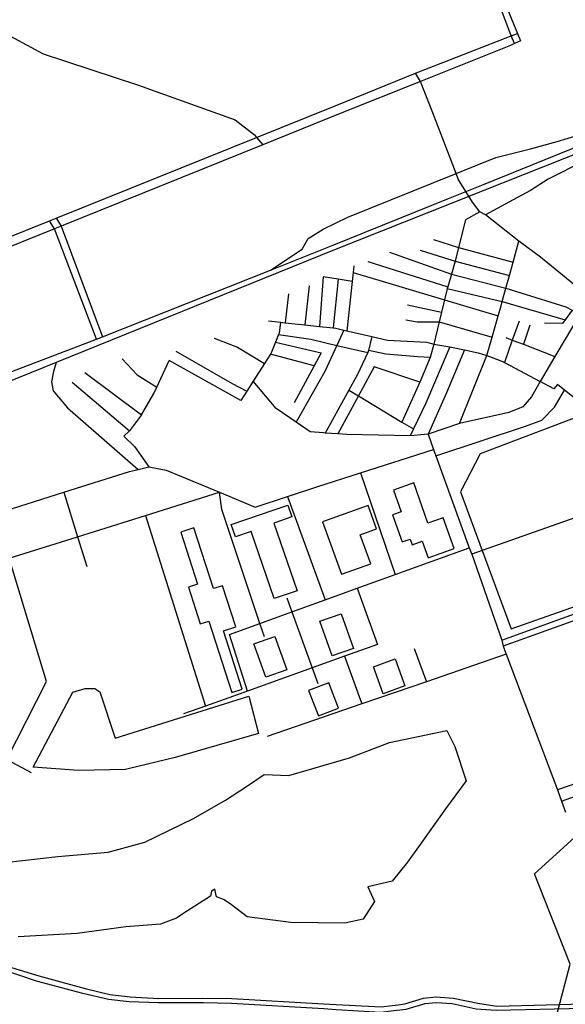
# Model space of a CAD drawing. Header units: millimetres. Extents: x 664923 to 767831, y 3118803 to 3207600.
# Tile 300 of 422: x 725015 to 725895, y 3167255 to 3168845. Entities that reach past the tile are written whole.
import ezdxf

# ---------------------------------------------------------------- set-up
doc = ezdxf.new("R2010")
doc.units = ezdxf.units.MM
for name, color, linetype in [('parks', 8, 'Continuous'), ('railways', 4, 'Continuous'), ('roads_2', 2, 'Continuous'), ('roads_3', 3, 'Continuous'), ('water', 7, 'Continuous')]:
    doc.layers.add(name, color=color, linetype=linetype)

msp = doc.modelspace()

# ---------------------------------------------------------------- linework, layer by layer
at = {"layer": 'parks'}
for points in [[(725616.71, 3168045.11), (725632.04, 3168001.56), (725644.76, 3168006), (725647.94, 3167996.98), (725664.38, 3168002.71), (725673.76, 3167976.07), (725715.8, 3167990.74), (725698.34, 3168040.31), (725673.68, 3168031.71), (725650.77, 3168096.76), (725618.13, 3168085.37), (725630.6, 3168049.96), (725616.71, 3168045.11)], [(725356.37, 3168029.8), (725447.38, 3168060.91), (725453.93, 3168041.95), (725425, 3168032.05), (725462.71, 3167922.84), (725425.81, 3167910.23), (725388.38, 3168018.62), (725363.21, 3168010.02), (725356.37, 3168029.8)], [(725503.41, 3168033.96), (725534.25, 3167949.3), (725581.52, 3167966.34), (725564.4, 3168013.32), (725590.72, 3168022.81), (725576.98, 3168060.51), (725503.41, 3168033.96)], [(725275.15, 3168017.51), (725302.11, 3167933.47), (725287.1, 3167928.7), (725306.18, 3167869.21), (725320.34, 3167873.71), (725357.26, 3167758.61), (725374.12, 3167763.97), (725343.91, 3167858.11), (725363.55, 3167864.34), (725342.19, 3167930.93), (725327.53, 3167926.28), (725296.13, 3168024.18), (725275.15, 3168017.51)], [(725499.49, 3167873.82), (725533.7, 3167885.71), (725553.32, 3167829.83), (725519.11, 3167817.94), (725499.49, 3167873.82)], [(725392.61, 3167836.93), (725426.73, 3167849.07), (725446.05, 3167795.33), (725411.92, 3167783.18), (725392.61, 3167836.93)], [(725585.71, 3167800.2), (725620.8, 3167812.8), (725636.61, 3167769.24), (725601.53, 3167756.62), (725585.71, 3167800.2)], [(725481.12, 3167761.85), (725496.85, 3167720.65), (725529.59, 3167733.02), (725513.88, 3167774.22), (725481.12, 3167761.85)], [(725400.56, 3167692.15), (725301.31, 3167663.91), (725265.83, 3167653.82), (725190.01, 3167635.46), (725185.61, 3167634.4), (725109.9, 3167632.45), (725036.96, 3167638.3), (725100.66, 3167759.31), (725120.46, 3167765.01), (725136.48, 3167764.83), (725144.31, 3167759.6), (725169.22, 3167684.9), (725384.56, 3167752.4), (725400.56, 3167692.15)]]:
    msp.add_lwpolyline(points, close=True, dxfattribs=at)
at = {"layer": 'railways'}
msp.add_lwpolyline([(724952.19, 3166549.04), (725462.29, 3166718.61), (725762.05, 3166818.79), (725830.71, 3166916.94), (725842.74, 3167050.29), (725862.43, 3167164.42), (725903.21, 3167320.11), (725845.68, 3167466.13), (725945.48, 3167556.72), (726446.35, 3167738.41), (726473.68, 3167800.35), (726447.18, 3167882.92), (726204.68, 3168116.95), (725994.16, 3168320.09), (725939.79, 3168449.08), (725990.8, 3168547.08), (726124.48, 3168662.16), (726390.92, 3168777.75), (726480.33, 3168918.09)], dxfattribs=at)
at = {"layer": 'roads_2'}
for points in [[(725813.52, 3168805.96), (725807.76, 3168818.58), (725802.45, 3168832.93), (725748.94, 3168975), (725746.94, 3168980.31), (725684.45, 3169146.19), (725681.56, 3169153.22)], [(725688.94, 3169156.17), (725690.97, 3169148.79), (725753.24, 3168983.01), (725755.37, 3168977.37), (725812.95, 3168834.87), (725818.13, 3168822.37), (725823.01, 3168810.53)], [(723553.32, 3167869.91), (723560.68, 3167873.28), (723602.4, 3167892.38), (723619.54, 3167900.22), (723858.77, 3168009.76), (723882.95, 3168025.64), (723928.5, 3168059.52), (723949.03, 3168071.94), (724132.31, 3168146.2), (724487.32, 3168288.56), (724905.18, 3168456.15), (725063.01, 3168519.72), (725073.98, 3168524.15), (725396.91, 3168654.25), (725524.05, 3168705.47), (725653.59, 3168757.94), (725807.76, 3168818.58), (725818.13, 3168822.37)], [(726412.75, 3168822.8), (726129.03, 3168711.15), (726077.18, 3168693.54), (725989.95, 3168658.83), (725763.7, 3168568.83)], [(725823.01, 3168810.53), (725813.52, 3168805.96), (725806.89, 3168802.76), (725661.68, 3168744.8), (725532, 3168693.05), (725407.16, 3168642.63), (725081.85, 3168511.25), (725070.95, 3168506.85), (724913.54, 3168443.28), (724489.2, 3168273.67), (723958.6, 3168059.12), (723938.01, 3168046.63), (723896.44, 3168015.25), (723867.02, 3167997.9), (723607.01, 3167878.06), (723569.87, 3167860.94), (723562.53, 3167857.57)], [(725718.94, 3168596.06), (725783.23, 3168622.13), (725839, 3168635.92), (725882.24, 3168647.99), (725935.2, 3168663.85), (725953.87, 3168668.04), (725987.68, 3168669.43)], [(725760.53, 3168577.45), (725987.68, 3168669.43)], [(725989.95, 3168658.83), (725968.68, 3168640.13), (725926.1, 3168616.83), (725867.43, 3168586.87), (725839.24, 3168568.73), (725811.19, 3168553.56), (725766.56, 3168529.54)], [(725419.43, 3168440.25), (725470.65, 3168473.9), (725480.18, 3168491.2), (725504.81, 3168506.51), (725544.3, 3168525.51), (725718.94, 3168596.06)], [(725706.75, 3168555.89), (725760.53, 3168577.45)], [(725763.7, 3168568.83), (725710.86, 3168547.81)], [(724646.69, 3168140.96), (724833, 3168212.26), (724842.68, 3168215.71), (725138.99, 3168328.71), (725148.53, 3168332.51), (725419.43, 3168440.25), (725519.22, 3168479.94), (725706.75, 3168555.89)], [(725710.86, 3168547.81), (725522.78, 3168472.98), (725074.04, 3168291.36), (724886.16, 3168215.32), (724849.55, 3168200.5), (724840.11, 3168196.68), (724799.37, 3168180.18), (724654.02, 3168121.36)], [(725138.99, 3168328.71), (725070.95, 3168506.85), (725063.01, 3168519.72)], [(725073.98, 3168524.15), (725081.85, 3168511.25), (725148.53, 3168332.51)], [(725975.27, 3167259.05), (725954.09, 3167249.66), (725925.14, 3167248.67), (725783.82, 3167245.3), (725751.53, 3167247.49), (725712.8, 3167256.28), (725687.5, 3167257.74), (725668.58, 3167256.07), (725637.81, 3167247.03), (725628.5, 3167245.9), (725618.84, 3167244.74), (725597.84, 3167242.21), (725525.44, 3167246.64), (725505.61, 3167247.86), (725356.58, 3167256.69), (725311.82, 3167257.72), (725239.1, 3167257.56), (725191.52, 3167259.42), (725158.51, 3167263.12), (725117, 3167272.52), (725042.03, 3167292.41), (724986.66, 3167311.43)], [(724989.58, 3167318.64), (725046.16, 3167301.18), (725120.51, 3167280.67), (725160.47, 3167271.23), (725193.48, 3167267.54), (725239.53, 3167264.72), (725310.37, 3167265.47), (725357.31, 3167264.51), (725505.39, 3167255.93), (725598.4, 3167251.23), (725615.92, 3167253.38), (725625.45, 3167254.54), (725636.56, 3167255.88), (725666.45, 3167265.13), (725686.44, 3167267.26), (725714.8, 3167265.42), (725754.39, 3167257.08), (725784.98, 3167252.25), (725923.9, 3167256.23), (725975.27, 3167259.05)]]:
    msp.add_lwpolyline(points, dxfattribs=at)
at = {"layer": 'roads_3'}
for points in [[(724937, 3168853.66), (724978.93, 3168829.15), (725053.02, 3168789.51), (725204.98, 3168739.49), (725362.49, 3168683.09), (725393.91, 3168658.84), (725396.91, 3168654.25), (725407.16, 3168642.63)], [(725661.68, 3168744.8), (725653.59, 3168757.94)], [(725718.94, 3168596.06), (725681.77, 3168694.16), (725661.68, 3168744.8)], [(725908.64, 3168417.57), (725855.07, 3168461.04), (725820.17, 3168486.89), (725766.56, 3168529.54), (725757.39, 3168534.16), (725745.29, 3168550.07), (725722.32, 3168587.12), (725718.94, 3168596.06)], [(725757.39, 3168534.16), (725734.32, 3168521.64), (725723.17, 3168476.82), (725717.66, 3168454.68), (725711.58, 3168433.9), (725705.65, 3168413.54), (725704.86, 3168410.89), (725703.94, 3168407.7), (725700.2, 3168392.09), (725695.44, 3168372.18), (725691.7, 3168356.6), (725683.14, 3168320.85)], [(725682.86, 3168489.53), (725723.17, 3168476.82), (725811.02, 3168453.31)], [(725724.47, 3168192.87), (725768.78, 3168302.64), (725777.29, 3168332.28), (725787.2, 3168366.77), (725791.84, 3168382.89), (725793.61, 3168389.41), (725799.53, 3168411.13), (725805.08, 3168431.48), (725811.02, 3168453.31), (725820.17, 3168486.89)], [(725611.89, 3168469.02), (725711.58, 3168433.9), (725799.53, 3168411.13), (725895.85, 3168381.17), (725906.18, 3168375.63), (725918.83, 3168368.87)], [(725661.13, 3168472.76), (725717.66, 3168454.68), (725805.08, 3168431.48)], [(725576.5, 3168453.97), (725705.65, 3168413.54)], [(725554.22, 3168447.2), (725553.04, 3168436.52), (725551.42, 3168422.02), (725542.55, 3168342.41)], [(725553.04, 3168436.52), (725700.2, 3168392.09), (725787.2, 3168366.77)], [(725551.42, 3168422.02), (725529.02, 3168425.52), (725504.53, 3168429.33), (725498.95, 3168349.31)], [(725529.02, 3168425.52), (725520.9, 3168346.9)], [(725482.03, 3168415.17), (725475.03, 3168351.93)], [(725704.86, 3168410.89), (725793.61, 3168389.41), (725894.98, 3168360.19)], [(725932.68, 3168392.12), (725918.83, 3168368.87), (725881.44, 3168306.15), (725878.5, 3168301.09), (725854.82, 3168260.39), (725840.6, 3168235.95), (725826.62, 3168219.86), (725804.22, 3168210.71), (725724.47, 3168192.87), (725673.91, 3168175.35), (725644.99, 3168172.84), (725542.69, 3168174.88), (725528.28, 3168175.91), (725507.83, 3168177.37), (725504.9, 3168177.58), (725483.59, 3168179.06), (725460.8, 3168194.96), (725429, 3168216.96), (725391.9, 3168261.3)], [(725448.6, 3168402.09), (725443.37, 3168355.39)], [(725640.48, 3168384.24), (725695.44, 3168372.18)], [(725906.18, 3168375.63), (725894.98, 3168360.19), (725890.6, 3168354.37), (725861.73, 3168354.76)], [(725416.62, 3168358.31), (725435.85, 3168356.21), (725443.37, 3168355.39), (725475.03, 3168351.93), (725498.95, 3168349.31), (725520.9, 3168346.9), (725525.11, 3168346.44), (725537.78, 3168343.51), (725542.55, 3168342.41), (725583.26, 3168332.99), (725608.67, 3168327.12), (725671.88, 3168323.85), (725683.14, 3168320.85), (725708.85, 3168316.3), (725732.62, 3168311.44), (725754.41, 3168307), (725768.78, 3168302.64), (725795.28, 3168292.33), (725796.91, 3168291.46), (725854.82, 3168260.39)], [(725637.72, 3168360.04), (725656.31, 3168357.05), (725691.7, 3168356.6)], [(725691.7, 3168356.6), (725777.29, 3168332.28)], [(725820.62, 3168357.8), (725809.79, 3168327.51), (725796.91, 3168291.46)], [(725435.85, 3168356.21), (725433.59, 3168338.34), (725432.75, 3168336.24), (725427.78, 3168323.83), (725421.35, 3168307.8), (725419.49, 3168304.87), (725409.88, 3168289.68), (725391.9, 3168261.3), (725381.44, 3168245.06), (725371.58, 3168229.78), (725256.41, 3168294.39)], [(725537.78, 3168343.51), (725526.5, 3168318.84), (725507.16, 3168276.53), (725461.39, 3168196.13), (725460.8, 3168194.96)], [(725838.28, 3168351.3), (725827.75, 3168320.6)], [(725328.87, 3168330.65), (725366.43, 3168316.22), (725409.88, 3168289.68)], [(725432.75, 3168336.24), (725484.49, 3168329.09), (725526.5, 3168318.84), (725576.8, 3168307.5)], [(725583.26, 3168332.99), (725577.63, 3168310.76), (725576.8, 3168307.5), (725559.85, 3168272.07), (725545.95, 3168246.76), (725507.83, 3168177.37)], [(725799.31, 3168331.55), (725809.79, 3168327.51), (725827.75, 3168320.6), (725878.5, 3168301.09)], [(725267.15, 3168309.4), (725357.71, 3168257.28), (725381.44, 3168245.06)], [(725427.78, 3168323.83), (725501.44, 3168306.78), (725490.05, 3168285.63), (725457.84, 3168226.04)], [(725677.31, 3168299.24), (725657.46, 3168300.44), (725605.73, 3168304.56), (725577.63, 3168310.76)], [(725683.14, 3168320.85), (725677.31, 3168299.24), (725660.81, 3168259.35), (725631.66, 3168195.11)], [(725708.85, 3168316.3), (725670.5, 3168225.63), (725650.32, 3168183.88), (725644.99, 3168172.84)], [(725732.62, 3168311.44), (725703.8, 3168242.11), (725673.91, 3168175.35)], [(725180.15, 3168297), (725204.51, 3168271.44), (725236.23, 3168251.37)], [(725211.3, 3168206.62), (725231.51, 3168241.32), (725236.23, 3168251.37), (725256.41, 3168294.39)], [(725490.05, 3168285.63), (725419.49, 3168304.87)], [(725074.04, 3168291.36), (725069.73, 3168276.93), (725066.55, 3168260.24), (725068.77, 3168245.61), (725092.23, 3168217.85), (725206.15, 3168118.63)], [(725660.81, 3168259.35), (725586.88, 3168284.08), (725561.57, 3168237.35), (725528.28, 3168175.91)], [(725120.17, 3168274.9), (725211.3, 3168206.62), (725192.36, 3168181.14), (725183.2, 3168172.16), (725200.43, 3168155.67), (725223.43, 3168122.65)], [(725099.59, 3168259.53), (725192.36, 3168181.14)], [(725545.95, 3168246.76), (725561.57, 3168237.35), (725631.66, 3168195.11), (725650.32, 3168183.88)], [(725686.57, 3168140.51), (725830.83, 3168188.46), (725857.21, 3168197.95), (725877.85, 3168219.28), (725894.19, 3168246.49)], [(725922.92, 3168223.16), (725894.19, 3168246.49), (725882.6, 3168255.89), (725876.58, 3168248.52), (725854.82, 3168260.39)], [(725916.57, 3168204.23), (725757.87, 3168143.83), (725725.98, 3168082.39), (725761.11, 3167987.54), (725807.94, 3167861.1), (726012.55, 3167933.24), (726077.24, 3167956.05), (726104.14, 3168016.4), (726103.87, 3168017.12), (726058.93, 3168137.43), (726037.02, 3168196.09), (725973.83, 3168224.29), (725916.57, 3168204.23)], [(725916.57, 3168204.23), (725935.31, 3168147.79), (725943.25, 3168135.51), (725953.03, 3168127.4), (725973.35, 3168121.41), (725985.01, 3168115.89), (725985.82, 3168112.2), (725986.94, 3168107.09), (725971.61, 3168069.9), (725961.92, 3168060.96), (725957.83, 3168057.16), (725761.11, 3167987.54), (725744.3, 3167981.58)], [(725673.91, 3168175.35), (725682.87, 3168150.7), (725686.57, 3168140.51), (725740.42, 3167992.25), (725744.3, 3167981.58), (725792.65, 3167842.84), (725794.82, 3167833.18), (725799.63, 3167820.48), (725882.44, 3167601.28), (725888.97, 3167583.32), (725895.5, 3167565.34)], [(724205.01, 3167806.19), (724252.14, 3167820.87), (724322.54, 3167842.82), (724391.19, 3167864.23), (724460.8, 3167885.94), (724537.47, 3167909.85), (724573.06, 3167920.94), (724752.42, 3167976.87), (724823.86, 3167999.15), (724865.37, 3168012.09), (724908.22, 3168025.46), (725086.14, 3168081.79), (725192.43, 3168115.44), (725206.15, 3168118.63), (725223.43, 3168122.65), (725251.41, 3168117.37), (725337.41, 3168081.71), (725394.71, 3168057.93), (725447.09, 3168075.17), (725494.4, 3168090.74), (725565, 3168113.21), (725682.87, 3168150.7)], [(725565, 3168113.21), (725621, 3167948.97)], [(724887.17, 3167941.05), (724997.82, 3167975.45), (725108.32, 3168010.02), (725217.75, 3168044.26), (725337.41, 3168081.71)], [(725086.14, 3168081.79), (725108.32, 3168010.02), (725123.23, 3167962.08)], [(725409.81, 3167848.65), (725402.68, 3167869.89), (725340.92, 3168053.8), (725337.41, 3168081.71)], [(725447.09, 3168075.17), (725507.68, 3167907.93)], [(725217.75, 3168044.26), (725314.69, 3167736.7)], [(725382.55, 3167760.95), (725353.32, 3167852.01), (725402.68, 3167869.89), (725454.13, 3167888.53), (725507.68, 3167907.93), (725559.66, 3167926.76), (725621, 3167948.97), (725740.42, 3167992.25)], [(724994.05, 3167650.31), (725058.46, 3167776.16), (724997.82, 3167975.45)], [(725792.65, 3167842.84), (726135.3, 3167967.08)], [(726139, 3167956.9), (725794.82, 3167833.18)], [(725445.89, 3167911.3), (725454.13, 3167888.53), (725486.86, 3167798.25), (725495.94, 3167773.15)], [(725559.66, 3167926.76), (725592.5, 3167836)], [(725592.5, 3167836), (725539.23, 3167816.96), (725486.86, 3167798.25), (725382.55, 3167760.95), (725314.69, 3167736.7), (725279.47, 3167724.12)], [(725799.63, 3167820.48), (725671.17, 3167775.81), (725567.04, 3167740.09), (725414.26, 3167687.66)], [(725539.23, 3167816.96), (725567.04, 3167740.09)], [(725651.57, 3167829.64), (725671.17, 3167775.81)], [(724769.8, 3167769.11), (724845.14, 3167729.26), (724873.7, 3167714.15), (724880.44, 3167710.58), (724914.01, 3167692.77), (724994.05, 3167650.31), (725033.61, 3167629.32)], [(725888.97, 3167583.32), (725987.05, 3167617.99), (726061.8, 3167644.41), (726124.33, 3167666.51), (726165.33, 3167681.01), (726230.85, 3167704.17), (726300.1, 3167728.65), (726339.67, 3167742.65), (726404.44, 3167765.54)], [(726117.99, 3167683.65), (726055.84, 3167661.27), (725882.44, 3167601.28)]]:
    msp.add_lwpolyline(points, dxfattribs=at)
at = {"layer": 'water'}
msp.add_lwpolyline([(724991.31, 3167484.25), (725076.71, 3167493.74), (725157.9, 3167500.74), (725217.07, 3167516.98), (725295.22, 3167555.31), (725346.85, 3167584.68), (725381.02, 3167607.08), (725409.18, 3167626.34), (725449.26, 3167624.7), (725547.04, 3167653.15), (725611.5, 3167677.94), (725703.99, 3167697.24), (725717.04, 3167671.33), (725735.17, 3167615.96), (725702.21, 3167570.94), (725661.27, 3167513.07), (725640.72, 3167484.69), (725615.82, 3167454.02), (725576.55, 3167444.81), (725587.32, 3167421.47), (725569.06, 3167392.74), (725539.44, 3167386.13), (725452.62, 3167387.47), (725382.03, 3167396.34), (725354.81, 3167417.45), (725343.81, 3167424.2), (725332.45, 3167429), (725329.88, 3167441.32), (725324.51, 3167437.74), (725322.73, 3167429.97), (725279.75, 3167402.49), (725267.86, 3167394.14), (725242.02, 3167384.75), (725186.44, 3167380.32), (725107.72, 3167369.54), (725012.42, 3167364.3)], dxfattribs=at)

doc.saveas('drawing.dxf')
